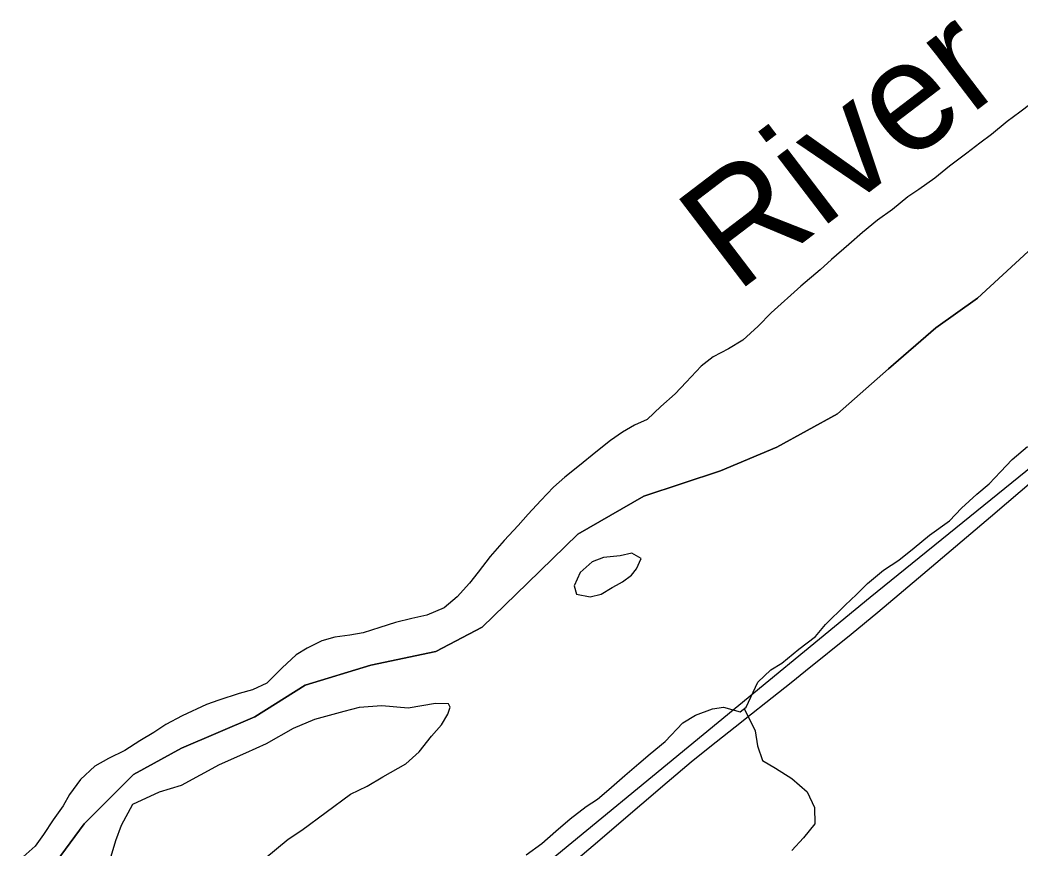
# Model space of a CAD drawing. Extents: x 1443599 to 1910620, y 1028088 to 1361369.
# Drawn here: x 1607712 to 1612273, y 1253680 to 1257459 of the extents above; entities that cross this region are included whole.
import ezdxf

# ---------------------------------------------------------------- set-up
doc = ezdxf.new("R2010")
doc.units = 0
for name, color, linetype in [('GM_X_Adjacent_County', 7, 'Continuous'), ('GM_X_County', 7, 'Continuous'), ('GM_X_Major_River', 7, 'Continuous'), ('GM_X_Major_River_Text', 7, 'Continuous'), ('GM_X_Minor_River', 7, 'Continuous'), ('GM_X_Section', 7, 'Continuous'), ('GM_X_State_Route', 7, 'Continuous'), ('GM_X_Township', 7, 'Continuous')]:
    doc.layers.add(name, color=color, linetype=linetype)

msp = doc.modelspace()

# ---------------------------------------------------------------- linework, layer by layer
at = {"layer": 'GM_X_Adjacent_County'}
msp.add_lwpolyline([(1612305, 1256404.3), (1612074.3, 1256191.4), (1611885.1, 1256056.1), (1611668.9, 1255869.1), (1611436.3, 1255664.3), (1611160.4, 1255512.5), (1610903.3, 1255404.5), (1610553.7, 1255288.1), (1610253.3, 1255114.6), (1610024.4, 1254891.8), (1609818, 1254690.6), (1609607.2, 1254579.8), (1609310.7, 1254518.8), (1609011.7, 1254427.6), (1608782.1, 1254283.1), (1608448.1, 1254140.4), (1608229, 1254019.8), (1608004.1, 1253794.9), (1607792.2, 1253505.5)], dxfattribs=at)
at = {"layer": 'GM_X_County'}
msp.add_lwpolyline([(1607792.2, 1253505.5), (1608004.1, 1253794.9), (1608229, 1254019.8), (1608448.1, 1254140.4), (1608782.1, 1254283.1), (1609011.7, 1254427.6), (1609310.7, 1254518.8), (1609607.2, 1254579.8), (1609818, 1254690.6), (1610024.4, 1254891.8), (1610253.3, 1255114.6), (1610553.7, 1255288.1), (1610903.3, 1255404.5), (1611160.4, 1255512.5), (1611436.3, 1255664.3), (1611668.9, 1255869.1), (1611885.1, 1256056.1), (1612074.3, 1256191.4), (1612305, 1256404.3)], dxfattribs=at)
at = {"layer": 'GM_X_Major_River'}
for p, q in [((1610409.8, 1254871.4), (1610430.2, 1254882.7)), ((1608995.9, 1253766.2), (1609218.5, 1253930.5))]:
    msp.add_line(p, q, dxfattribs=at)
for points in [[(1612318.3, 1257077.5), (1612267.2, 1257038.6), (1612210, 1256995.8), (1612138.5, 1256937.3), (1612085.4, 1256898.4), (1612026.1, 1256851.7), (1611946.5, 1256793.4), (1611881, 1256738.8), (1611807.6, 1256686.3), (1611756.7, 1256653.4), (1611687.1, 1256594.9), (1611619.8, 1256546.3), (1611550.2, 1256489.8), (1611488, 1256436.1), (1611408.9, 1256366.7), (1611357.7, 1256319.8), (1611269.7, 1256245.6), (1611134.5, 1256124.4), (1611074.9, 1256063.7), (1611005.2, 1255999.1), (1610940.1, 1255960.5), (1610871, 1255924.1), (1610815.8, 1255881.2), (1610747.9, 1255808.6), (1610696.6, 1255755.7), (1610632.6, 1255696.8), (1610569.4, 1255638.3), (1610512.6, 1255611.6), (1610457.8, 1255580.8), (1610402.7, 1255542)], [(1610402.7, 1255542), (1610335.2, 1255489.4), (1610261.6, 1255429), (1610194.1, 1255374.4), (1610142.9, 1255329.5), (1610085.3, 1255268.6), (1610027.7, 1255205.8), (1609981.7, 1255155.1), (1609918.6, 1255086.1), (1609854.7, 1255013.3), (1609798.9, 1254942.4), (1609759.6, 1254891.2), (1609704, 1254829.8), (1609644.7, 1254779.6), (1609565.6, 1254745.4), (1609497.1, 1254731), (1609422.4, 1254712.7), (1609351.6, 1254690.3), (1609274.8, 1254666.1), (1609214.4, 1254655.5), (1609145.9, 1254645.1), (1609087.4, 1254628.5), (1609020.4, 1254596), (1608969.5, 1254565.1), (1608906, 1254506.4), (1608836.1, 1254435.9), (1608771.2, 1254405.3), (1608710.6, 1254388.7), (1608617.6, 1254358.9), (1608561, 1254338.2), (1608451.4, 1254286.6), (1608376.3, 1254248.3), (1608321.3, 1254211.5), (1608258.2, 1254172.9), (1608188.9, 1254128.4), (1608115.8, 1254092.1), (1608052.8, 1254057.5), (1607987, 1253997.6), (1607937.5, 1253927.9), (1607908.2, 1253876.4), (1607862.6, 1253813.3), (1607818.9, 1253746.2), (1607781.6, 1253692.9), (1607711.9, 1253632.4)], [(1610018.9, 1253653.8), (1610088.9, 1253705.4), (1610153.1, 1253761.2), (1610219.3, 1253816.9), (1610291.6, 1253874.5), (1610342.9, 1253906.7), (1610394.6, 1253950.9), (1610467.1, 1254014.4), (1610531.3, 1254070.2), (1610583.1, 1254114.4), (1610651.3, 1254170.1), (1610732.6, 1254255.4), (1610790, 1254289.4), (1610867.2, 1254318.6), (1610917.7, 1254326.8), (1610993.1, 1254305.9), (1611020, 1254327), (1611074.2, 1254441.3), (1611132.4, 1254497.4), (1611183.7, 1254527.6), (1611260.2, 1254591), (1611336.4, 1254648.3), (1611382.5, 1254702.8), (1611472, 1254791.8), (1611523.9, 1254840.1), (1611573.8, 1254890.4), (1611646.2, 1254951.9), (1611716.1, 1254997.5), (1611786.3, 1255053.1), (1611856.6, 1255110.7), (1611947.2, 1255175.5), (1612001.4, 1255233.7), (1612071.9, 1255297.3), (1612127.8, 1255345.4), (1612179.9, 1255399.7), (1612232.1, 1255456), (1612302.4, 1255515.6)], [(1610430.2, 1254882.7), (1610456.8, 1254897.7), (1610498.1, 1254928.3), (1610521.2, 1254957.6), (1610542.9, 1255004.9), (1610499.7, 1255028.6), (1610447.1, 1255016.5), (1610370.6, 1255009.3), (1610319.7, 1254989.1), (1610263.8, 1254941), (1610237.6, 1254879.8), (1610248.2, 1254841.3), (1610309.9, 1254828.9), (1610360.5, 1254841.1), (1610409.8, 1254871.4)], [(1609218.5, 1253930.5), (1609294, 1253965.8), (1609365.7, 1254009.3), (1609470.1, 1254067.6), (1609530.3, 1254123.6), (1609587, 1254193.7), (1609633, 1254246.1), (1609660.9, 1254295.3), (1609672, 1254326.9), (1609664.5, 1254341.3), (1609604.4, 1254343.5), (1609481.3, 1254322), (1609361.3, 1254332.5), (1609256.7, 1254324.4), (1609187.9, 1254306.8), (1609054.2, 1254269.7), (1608956.4, 1254229.2), (1608833.6, 1254159.5), (1608739.8, 1254116.9), (1608619.5, 1254063.2), (1608445.6, 1253969.3), (1608346.2, 1253938.9), (1608223.9, 1253883.3), (1608172.3, 1253786.9), (1608147.7, 1253717.6), (1608125.1, 1253646.2)], [(1608826.8, 1253636.1), (1608934.2, 1253724.4), (1608995.9, 1253766.2)]]:
    msp.add_lwpolyline(points, dxfattribs=at)
at = {"layer": 'GM_X_Minor_River'}
msp.add_lwpolyline([(1611011.8, 1254320.6), (1611062.2, 1254219), (1611071.8, 1254150.4), (1611095.4, 1254083.3), (1611154.4, 1254049), (1611228.9, 1254002.1), (1611298.9, 1253941.3), (1611332.5, 1253869.8), (1611333.8, 1253795.5), (1611281.3, 1253731.2), (1611229.1, 1253673)], dxfattribs=at)
at = {"layer": 'GM_X_Section'}
msp.add_lwpolyline([(1610064.2, 1253575.8), (1611585, 1254828.3), (1612716.7, 1255744.3), (1614334.8, 1256805.3), (1615525.9, 1257396.3), (1615473.9, 1252158.8), (1610087.9, 1252172.8)], close=True, dxfattribs=at)
at = {"layer": 'GM_X_State_Route'}
msp.add_lwpolyline([(1610203.3, 1253593.9), (1610324, 1253695.8), (1610545.5, 1253886.3), (1610660.2, 1253984.6), (1610770.7, 1254077.7), (1610854.6, 1254146.1), (1610970.6, 1254237.5), (1611045.6, 1254296.1), (1611109.6, 1254347.4), (1611225.4, 1254439.2), (1611291.8, 1254492.7), (1611498.9, 1254659.1), (1611620.3, 1254759.3), (1611718.4, 1254841.6), (1611846.1, 1254949.8), (1612133.6, 1255194.6), (1612550.7, 1255550.5)], dxfattribs=at)
at = {"layer": 'GM_X_Township'}
msp.add_lwpolyline([(1607792.2, 1253505.5), (1608004.1, 1253794.9), (1608229, 1254019.8), (1608448.1, 1254140.4), (1608782.1, 1254283.1), (1609011.7, 1254427.6), (1609310.7, 1254518.8), (1609607.2, 1254579.8), (1609818, 1254690.6), (1610024.4, 1254891.8), (1610253.3, 1255114.6), (1610553.7, 1255288.1), (1610903.3, 1255404.5), (1611160.4, 1255512.5), (1611436.3, 1255664.3), (1611668.9, 1255869.1), (1611885.1, 1256056.1), (1612074.3, 1256191.4), (1612305, 1256404.3)], dxfattribs=at)

# ---------------------------------------------------------------- texts
at = {"layer": 'GM_X_Major_River_Text'}
msp.add_text('River', height=500.12, rotation=37.323, dxfattribs=at).set_placement((1610975.3, 1256211.5))

doc.saveas('drawing.dxf')
